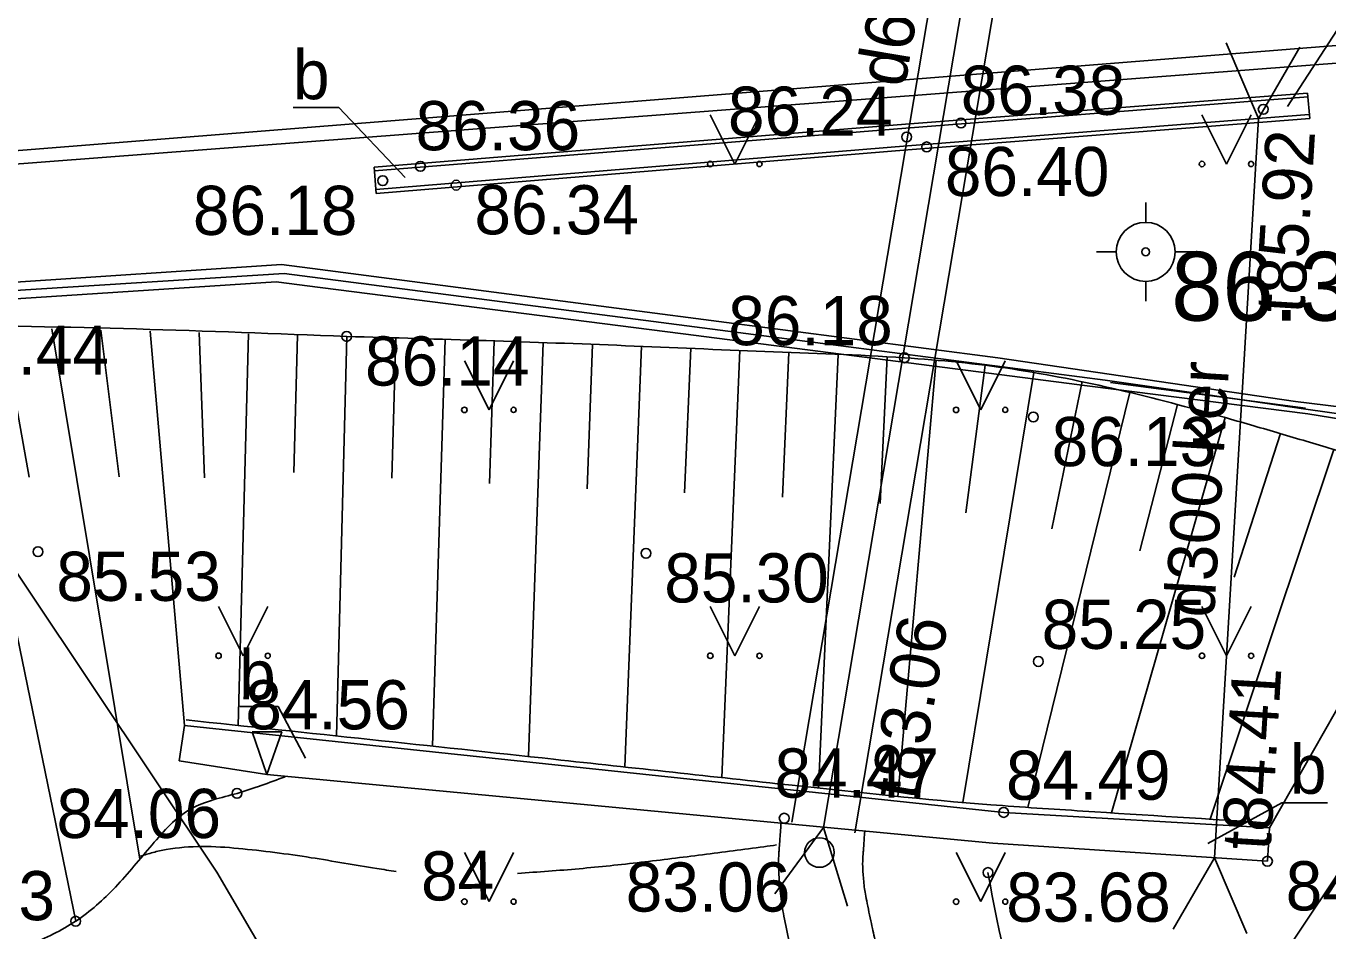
# Model space of a CAD drawing. Extents: x 576692 to 577659, y 273254 to 273799.
# Drawn here: x 576787.79 to 576801.03, y 273717.2 to 273726.4 of the extents above; entities that cross this region are included whole.
import ezdxf

# ---------------------------------------------------------------- set-up
doc = ezdxf.new("R2010")
doc.units = 0
for name, color, linetype in [('APGS_VADP_ZSPR_####_I', 7, 'Continuous'), ('BUVE_EKAS_ADRS_TKST_#', 7, 'Continuous'), ('CELI_CAPM_####_####_#', 7, 'Continuous'), ('CKOM_DEGV_ELEM_TKST_#', 7, 'Continuous'), ('CKOM_ELEM_####_####_#', 7, 'Continuous'), ('DREN_ELEM_####_####_#', 7, 'Continuous'), ('GAZE_ELEM_####_####_#', 7, 'Continuous'), ('GEOD_ELEM_####_TKST_#', 7, 'Continuous'), ('HIDT_REZV_####_TKST_#', 7, 'Continuous'), ('Level 50', 7, 'Continuous'), ('LKAN_ELEM_PAST_TKST_#', 7, 'Continuous'), ('LKAN_VADP_PAST_####_I', 7, 'Continuous'), ('LKAN_VADP_PAST_KONT_#', 7, 'Continuous'), ('NORB_ZOGS_ZMET_####_#', 7, 'Continuous'), ('NORB_ZOGS_ZSTP_####_#', 7, 'Continuous'), ('RELJ_ELEM_####_####_#', 7, 'Continuous'), ('RELJ_HORZ_PAMT_####_#', 7, 'Continuous'), ('ROBZ_PROJ_####_TKST_#', 7, 'Continuous'), ('SAKT_ELEM_####_####_#', 7, 'Continuous'), ('SILT_VADP_UDEN_####_#', 7, 'Continuous'), ('TERT_IZMT_####_TKST_#', 7, 'Continuous'), ('TERT_KRND_####_####_#', 7, 'Continuous'), ('UDTK_VADP_UDEN_####_#', 7, 'Continuous')]:
    doc.layers.add(name, color=color, linetype=linetype)

msp = doc.modelspace()

# ---------------------------------------------------------------- linework, layer by layer
at = {"layer": 'APGS_VADP_ZSPR_####_I'}
for p, q in [((576801.12, 273726.358), (576800.619, 273725.585)), ((576790.51, 273725.573), (576790.973, 273725.573)), ((576790.973, 273725.573), (576791.647, 273724.862)), ((576789.966, 273719.483), (576790.355, 273719.483)), ((576790.355, 273719.483), (576790.633, 273718.958)), ((576800.564, 273718.506), (576799.81, 273718.092)), ((576801.027, 273718.506), (576800.564, 273718.506))]:
    msp.add_line(p, q, dxfattribs=at)
at = {"layer": 'BUVE_EKAS_ADRS_TKST_#'}
msp.add_circle((576795.86, 273717.999), 0.15, dxfattribs=at)
at = {"layer": 'CELI_CAPM_####_####_#'}
msp.add_lwpolyline([(576814.067, 273727.128), (576813.495, 273727.195), (576767.297, 273723.51)], dxfattribs=at)
at = {"layer": 'CKOM_ELEM_####_####_#'}
for p, q in [((576799.178, 273724.407), (576799.178, 273724.607)), ((576798.678, 273724.107), (576798.878, 273724.107)), ((576799.478, 273724.107), (576799.678, 273724.107)), ((576799.178, 273723.607), (576799.178, 273723.807))]:
    msp.add_line(p, q, dxfattribs=at)
for radius in [0.3, 0.04]:
    msp.add_circle((576799.178, 273724.107), radius, dxfattribs=at)
at = {"layer": 'DREN_ELEM_####_####_#'}
for points in [[(576791.332, 273724.969), (576796.737, 273725.405), (576800.825, 273725.721)], [(576791.335, 273724.929), (576796.74, 273725.365), (576800.829, 273725.682)], [(576800.825, 273725.721), (576800.846, 273725.462)], [(576791.35, 273724.741), (576796.756, 273725.185), (576800.842, 273725.502)], [(576791.353, 273724.701), (576796.759, 273725.145), (576800.846, 273725.462)], [(576791.332, 273724.969), (576791.353, 273724.701)], [(576789.35, 273718.931), (576789.404, 273719.292), (576797.734, 273718.407), (576800.436, 273718.25)], [(576789.35, 273718.931), (576790.242, 273718.792), (576797.625, 273718.093), (576800.416, 273717.911)], [(576800.436, 273718.25), (576800.416, 273717.911)]]:
    msp.add_lwpolyline(points, dxfattribs=at)
at = {"layer": 'GAZE_ELEM_####_####_#'}
for p, q in [((576787.054, 273723.351), (576788.297, 273717.301)), ((576787.554, 273723.338), (576787.824, 273721.816)), ((576788.054, 273723.325), (576788.948, 273717.933)), ((576788.554, 273723.312), (576788.74, 273721.818)), ((576789.054, 273723.299), (576789.404, 273719.292)), ((576789.554, 273723.286), (576789.606, 273721.809)), ((576790.053, 273723.273), (576789.95, 273719.291)), ((576790.553, 273723.26), (576790.517, 273721.863)), ((576791.053, 273723.247), (576790.948, 273719.184)), ((576791.553, 273723.233), (576791.512, 273721.806)), ((576792.053, 273723.218), (576791.924, 273719.08)), ((576792.552, 273723.202), (576792.504, 273721.753)), ((576793.052, 273723.184), (576792.903, 273718.975)), ((576793.552, 273723.166), (576793.497, 273721.699)), ((576794.051, 273723.147), (576793.881, 273718.87)), ((576794.551, 273723.126), (576794.489, 273721.656)), ((576795.05, 273723.105), (576794.866, 273718.761)), ((576795.55, 273723.084), (576795.486, 273721.611)), ((576796.049, 273723.062), (576795.85, 273718.654)), ((576796.549, 273723.038), (576796.479, 273721.548)), ((576797.048, 273723.008), (576796.658, 273718.57)), ((576797.545, 273722.955), (576797.349, 273721.454)), ((576798.04, 273722.881), (576797.317, 273718.509)), ((576798.531, 273722.789), (576798.222, 273721.29)), ((576799.018, 273722.676), (576797.979, 273718.458)), ((576799.503, 273722.554), (576799.119, 273721.066)), ((576799.985, 273722.422), (576798.829, 273718.403)), ((576800.548, 273722.259), (576800.078, 273720.799)), ((576801.091, 273722.096), (576799.833, 273718.338)), ((576802.341, 273721.602), (576800.436, 273718.25)), ((576803.301, 273721.024), (576799.484, 273715.323))]:
    msp.add_line(p, q, dxfattribs=at)
for points in [[(576791.053, 273723.247), (576786.777, 273723.358), (576785.853, 273723.331), (576784.941, 273723.192), (576784.038, 273722.93), (576783.59, 273722.749), (576783.142, 273722.532), (576782.382, 273722.029), (576781.761, 273721.406), (576781.269, 273720.685), (576781.069, 273720.293), (576780.897, 273719.883), (576780.716, 273719.093), (576780.667, 273718.284), (576780.617, 273717.482), (576780.432, 273716.715), (576780.102, 273715.97), (576779.933, 273715.597), (576779.779, 273715.22), (576779.019, 273713.137), (576778.296, 273711.041), (576777.889, 273709.532), (576777.585, 273707.993), (576777.259, 273706.456), (576777.049, 273705.699), (576776.786, 273704.953), (576776.187, 273703.759), (576775.433, 273702.661), (576774.588, 273701.62), (576773.716, 273700.6), (576773.39, 273700.273), (576773.037, 273699.974), (576772.692, 273699.666), (576772.393, 273699.312), (576771.842, 273698.068), (576770.97, 273694.555), (576770.948, 273693.639), (576771.025, 273692.723), (576771.358, 273690.891), (576771.727, 273689.057), (576771.881, 273687.681), (576771.889, 273687.222), (576771.79, 273685.908), (576771.593, 273684.593), (576771.405, 273683.278), (576771.329, 273681.964), (576771.349, 273681.138), (576771.414, 273680.312), (576771.818, 273678.693), (576772.486, 273677.158), (576773.173, 273675.669), (576774.529, 273672.707), (576776.378, 273668.434), (576777.175, 273665.767), (576777.124, 273663.311), (576777.146, 273662.692), (576777.166, 273662.192), (576777.203, 273661.694), (576777.268, 273661.219), (576777.358, 273660.706), (576777.37, 273660.64), (576777.435, 273660.343), (576777.477, 273660.152), (576777.586, 273659.664), (576777.697, 273659.176)], [(576791.053, 273723.247), (576793.889, 273723.153), (576795.306, 273723.094), (576796.724, 273723.03), (576797.819, 273722.916), (576798.902, 273722.704), (576799.975, 273722.425), (576800.51, 273722.27), (576801.045, 273722.11), (576801.767, 273721.872), (576802.115, 273721.723), (576802.444, 273721.539)]]:
    msp.add_spline(points, degree=3, dxfattribs=at)
at = {"layer": 'GEOD_ELEM_####_TKST_#'}
for points in [[(576788.954, 273717.961), (576789.084, 273718), (576789.149, 273718.016), (576789.216, 273718.029), (576789.584, 273718.061), (576789.952, 273718.041), (576790.691, 273717.947), (576791.358, 273717.837), (576791.556, 273717.806)], [(576792.79, 273717.787), (576793.417, 273717.835), (576794.045, 273717.9), (576794.671, 273717.977), (576795.296, 273718.059), (576795.425, 273718.076)]]:
    msp.add_spline(points, degree=3, dxfattribs=at)
at = {"layer": 'Level 50'}
for points in [[(576795.9, 273718.255), (576798.242, 273732.133)], [(576800.326, 273725.462), (576799.876, 273717.946)]]:
    msp.add_lwpolyline(points, dxfattribs=at)
at = {"layer": 'LKAN_ELEM_PAST_TKST_#'}
for p, q in [((576794.75, 273725.5), (576795, 273725)), ((576795, 273725), (576795.25, 273725.5)), ((576799.75, 273725.5), (576800, 273725)), ((576800, 273725), (576800.25, 273725.5)), ((576792.25, 273723), (576792.5, 273722.5)), ((576792.5, 273722.5), (576792.75, 273723)), ((576797.25, 273723), (576797.5, 273722.5)), ((576797.5, 273722.5), (576797.75, 273723)), ((576789.75, 273720.5), (576790, 273720)), ((576790, 273720), (576790.25, 273720.5)), ((576794.75, 273720.5), (576795, 273720)), ((576795, 273720), (576795.25, 273720.5)), ((576799.75, 273720.5), (576800, 273720)), ((576800, 273720), (576800.25, 273720.5)), ((576792.25, 273718), (576792.5, 273717.5)), ((576792.5, 273717.5), (576792.75, 273718)), ((576797.25, 273718), (576797.5, 273717.5)), ((576797.5, 273717.5), (576797.75, 273718))]:
    msp.add_line(p, q, dxfattribs=at)
for centre, radius in [((576794.75, 273725), 0.028), ((576795.25, 273725), 0.0263), ((576799.75, 273725), 0.028), ((576800.25, 273725), 0.0263), ((576792.25, 273722.5), 0.028), ((576792.75, 273722.5), 0.0263), ((576797.25, 273722.5), 0.028), ((576797.75, 273722.5), 0.0263), ((576789.75, 273720), 0.028), ((576790.25, 273720), 0.0263), ((576794.75, 273720), 0.028), ((576795.25, 273720), 0.0263), ((576799.75, 273720), 0.028), ((576800.25, 273720), 0.0263), ((576792.25, 273717.5), 0.028), ((576792.75, 273717.5), 0.0263), ((576797.25, 273717.5), 0.028), ((576797.75, 273717.5), 0.0263)]:
    msp.add_circle(centre, radius, dxfattribs=at)
at = {"layer": 'LKAN_VADP_PAST_####_I'}
for points in [[(576794.137, 273713.592), (576794.314, 273713.826), (576794.514, 273714.089), (576794.717, 273714.356), (576794.742, 273714.389), (576794.747, 273714.396), (576794.751, 273714.4), (576794.758, 273714.41), (576794.762, 273714.416), (576794.777, 273714.435), (576794.786, 273714.448), (576794.832, 273714.513), (576794.868, 273714.566), (576794.972, 273714.732), (576795.037, 273714.85), (576795.165, 273715.097), (576795.227, 273715.227), (576795.324, 273715.428), (576795.357, 273715.496), (576795.399, 273715.582), (576795.408, 273715.599), (576795.425, 273715.634), (576795.433, 273715.649), (576795.457, 273715.698), (576795.472, 273715.73), (576795.546, 273715.885), (576795.593, 273715.999), (576795.638, 273716.158), (576795.648, 273716.208), (576795.66, 273716.311), (576795.662, 273716.365), (576795.659, 273716.533), (576795.642, 273716.657), (576795.592, 273716.925), (576795.558, 273717.069), (576795.494, 273717.376), (576795.465, 273717.539), (576795.445, 273717.801), (576795.443, 273717.891), (576795.448, 273717.995), (576795.449, 273718.007), (576795.45, 273718.024), (576795.45, 273718.03), (576795.451, 273718.039), (576795.453, 273718.062), (576795.457, 273718.121), (576795.463, 273718.203), (576795.467, 273718.266), (576795.469, 273718.293)], [(576794.818, 273713.075), (576794.996, 273713.309), (576795.195, 273713.572), (576795.398, 273713.839), (576795.423, 273713.872), (576795.428, 273713.879), (576795.431, 273713.882), (576795.44, 273713.895), (576795.447, 273713.903), (576795.466, 273713.929), (576795.478, 273713.945), (576795.539, 273714.03), (576795.584, 273714.099), (576795.714, 273714.305), (576795.79, 273714.444), (576795.932, 273714.719), (576795.998, 273714.856), (576796.094, 273715.056), (576796.126, 273715.122), (576796.166, 273715.204), (576796.174, 273715.22), (576796.19, 273715.252), (576796.199, 273715.27), (576796.225, 273715.322), (576796.242, 273715.358), (576796.328, 273715.539), (576796.397, 273715.698), (576796.459, 273715.921), (576796.47, 273715.967), (576796.489, 273716.061), (576796.497, 273716.11), (576796.514, 273716.254), (576796.518, 273716.348), (576796.512, 273716.621), (576796.487, 273716.791), (576796.427, 273717.109), (576796.392, 273717.257), (576796.335, 273717.533), (576796.313, 273717.661), (576796.3, 273717.835), (576796.299, 273717.89), (576796.302, 273717.949), (576796.302, 273717.955), (576796.303, 273717.965), (576796.303, 273717.969), (576796.304, 273717.978), (576796.306, 273718.001), (576796.31, 273718.06), (576796.315, 273718.135), (576796.319, 273718.192), (576796.321, 273718.212)]]:
    msp.add_open_spline(points, degree=3, dxfattribs=at)
at = {"layer": 'LKAN_VADP_PAST_KONT_#'}
for p, q in [((576797.922, 273732.188), (576795.58, 273718.309)), ((576798.563, 273732.079), (576796.221, 273718.201))]:
    msp.add_line(p, q, dxfattribs=at)
msp.add_lwpolyline([(576798.242, 273732.133), (576795.9, 273718.255)], dxfattribs=at)
at = {"layer": 'NORB_ZOGS_ZMET_####_#'}
msp.add_lwpolyline([(576798.819, 273722.78), (576800.802, 273722.517)], dxfattribs=at)
at = {"layer": 'RELJ_ELEM_####_####_#'}
msp.add_lwpolyline([(576790.092, 273719.225), (576790.392, 273719.225), (576790.242, 273718.792)], close=True, dxfattribs=at)
for centre in [(576800.373, 273725.556), (576797.299, 273725.417), (576796.748, 273725.275), (576796.95, 273725.174), (576791.803, 273724.976), (576791.42, 273724.831), (576792.166, 273724.785), (576791.053, 273723.247), (576796.724, 273723.03), (576798.036, 273722.428), (576787.914, 273721.058), (576794.096, 273721.042), (576798.086, 273719.942), (576789.938, 273718.601), (576795.502, 273718.348), (576797.734, 273718.407), (576800.416, 273717.911), (576797.574, 273717.796), (576788.297, 273717.301)]:
    msp.add_circle(centre, 0.05, dxfattribs=at)
at = {"layer": 'ROBZ_PROJ_####_TKST_#'}
msp.add_lwpolyline([(576748.565, 273710.596), (576751.698, 273720.569), (576753.759, 273722.109), (576785.271, 273724.473), (576789.732, 273717.801), (576811.87, 273679.943), (576815.406, 273673.067), (576827.153, 273659.376), (576840.124, 273659.053), (576850.857, 273660.324), (576860.187, 273660.324)], dxfattribs=at)
at = {"layer": 'SAKT_ELEM_####_####_#'}
for points in [[(576789.422, 273719.347), (576793.156, 273718.948), (576795.584, 273718.683), (576797.604, 273718.485), (576798.539, 273718.421), (576800.467, 273718.298)], [(576781.202, 273661.318), (576780.974, 273662.21), (576780.316, 273665.645), (576779.839, 273667.799), (576779.595, 273668.354), (576779.079, 273669.26), (576778.162, 273671.093), (576777.891, 273672.78), (576777.488, 273674.065), (576776.96, 273675.037), (576775.871, 273676.897), (576775.37, 273677.874), (576775.257, 273678.364), (576775.133, 273679.739), (576775.03, 273681.114), (576774.961, 273682.49), (576774.938, 273683.867), (576774.87, 273687.097), (576774.815, 273687.689), (576774.984, 273690.271), (576775.018, 273691.339), (576775.059, 273691.873), (576775.087, 273692.139), (576775.122, 273692.406), (576775.896, 273694.808), (576777.024, 273697.098), (576779.3, 273701.959), (576781.575, 273706.819), (576782.904, 273709.89), (576783.054, 273710.383), (576783.121, 273710.894), (576783.116, 273711.95), (576783.095, 273713.018), (576783.268, 273714.057), (576783.685, 273714.889), (576783.983, 273715.248), (576784.343, 273715.563), (576785.305, 273716.116), (576786.325, 273716.506), (576787.343, 273716.859), (576787.832, 273717.061), (576788.297, 273717.301), (576788.701, 273717.648), (576789.074, 273718.078), (576789.469, 273718.444), (576789.938, 273718.601), (576790.426, 273718.77)], [(576813.62, 273712.774), (576809.708, 273713.125), (576807.885, 273714.513), (576800.821, 273715.163), (576798.143, 273716.091), (576797.574, 273717.796)]]:
    msp.add_spline(points, degree=3, dxfattribs=at)
at = {"layer": 'SILT_VADP_UDEN_####_#'}
for points in [[(576829.949, 273731.794), (576819.3, 273727.418), (576775.79, 273724.09), (576773.75, 273720.17), (576743.03, 273718.32), (576735.14, 273689.6), (576722.81, 273698.708)], [(576776.102, 273646.342), (576764.98, 273676.18), (576762.24, 273683.67), (576762.48, 273692.95), (576765.79, 273703), (576773.75, 273720.17), (576775.79, 273724.09), (576819.3, 273727.418), (576829.949, 273731.794)]]:
    msp.add_lwpolyline(points, dxfattribs=at)
at = {"layer": 'TERT_KRND_####_####_#'}
for points in [[(576757.189, 273720.51), (576761.919, 273720.963), (576763.779, 273721.136), (576768.718, 273721.595), (576772.702, 273721.965), (576775.14, 273722.1), (576777.579, 273722.236), (576777.027, 273721.389), (576776.936, 273721.165), (576777.12, 273721.335), (576777.659, 273722.267), (576780.502, 273722.953), (576782.59, 273723.274), (576784.678, 273723.596), (576787.534, 273723.787), (576790.39, 273723.978), (576790.784, 273723.927), (576794.032, 273723.503), (576797.674, 273723.028), (576800.702, 273722.587), (576801.977, 273722.431), (576803.252, 273722.275), (576807.42, 273721.813), (576810.767, 273721.442)], [(576811.657, 273721.234), (576810.695, 273721.386), (576807.394, 273721.736), (576805.341, 273721.947), (576803.288, 273722.157), (576800.805, 273722.509), (576799.785, 273722.655), (576798.766, 273722.801), (576794.591, 273723.344), (576790.783, 273723.838), (576790.417, 273723.886), (576787.626, 273723.709), (576784.834, 273723.533), (576780.454, 273722.859), (576777.622, 273722.179), (576774.554, 273722.008), (576772.688, 273721.902), (576769.168, 273721.574), (576763.059, 273721.005), (576760.825, 273720.804), (576758.591, 273720.602), (576752.58, 273720.02)], [(576790.782, 273723.745), (576790.337, 273723.802), (576784.776, 273723.44), (576780.527, 273722.797), (576777.689, 273722.126), (576775.65, 273718.243), (576775.367, 273718.324), (576776.668, 273720.864), (576776.815, 273721.25), (576776.988, 273721.458), (576777.327, 273721.99), (576777.256, 273722.081), (576777.228, 273722.091), (576775.016, 273721.972), (576772.804, 273721.852), (576769.23, 273721.527), (576763.812, 273721.035), (576761.974, 273720.868), (576757.198, 273720.403), (576752.422, 273719.938), (576747.716, 273719.475), (576742.517, 273719.174), (576741.664, 273719.365), (576738.143, 273718.822)], [(576810.683, 273721.332), (576807.443, 273721.653), (576803.273, 273722.064), (576800.828, 273722.461), (576798.609, 273722.742), (576794.473, 273723.272), (576790.782, 273723.745)]]:
    msp.add_lwpolyline(points, dxfattribs=at)
at = {"layer": 'UDTK_VADP_UDEN_####_#'}
for p, q in [((576799.997, 273726.233), (576800.326, 273725.462)), ((576800.326, 273725.462), (576800.745, 273726.188)), ((576795.9, 273718.255), (576795.406, 273717.578)), ((576796.145, 273717.453), (576795.9, 273718.255)), ((576799.876, 273717.946), (576799.457, 273717.22)), ((576800.205, 273717.175), (576799.876, 273717.946))]:
    msp.add_line(p, q, dxfattribs=at)

# ---------------------------------------------------------------- texts
at = {"layer": 'APGS_VADP_ZSPR_####_I'}
for p in [(576790.507, 273725.659), (576789.959, 273719.558), (576800.645, 273718.597)]:
    msp.add_text('b', height=0.5, dxfattribs=at).set_placement(p)
at = {"layer": 'CKOM_DEGV_ELEM_TKST_#'}
msp.add_text(' 86.381', height=0.7, dxfattribs=at).set_placement((576799.178, 273723.407))
at = {"layer": 'HIDT_REZV_####_TKST_#'}
for s, p in [(' 86.38', (576797.112, 273725.5)), (' 86.24', (576794.744, 273725.287)), (' 86.36', (576791.568, 273725.14)), (' 86.40', (576796.95, 273724.674)), (' 86.18', (576789.303, 273724.279)), (' 86.34', (576792.166, 273724.285)), (' 86.18', (576794.747, 273723.158)), (' 86.44', (576786.777, 273722.858)), (' 86.14', (576791.053, 273722.747)), (' 86.13', (576798.036, 273721.928)), (' 85.53', (576787.914, 273720.558)), (' 85.30', (576794.096, 273720.542)), (' 85.25', (576797.934, 273720.07)), (' 84.56', (576789.836, 273719.252)), (' 84.47', (576795.218, 273718.558)), (' 84.49', (576797.572, 273718.536)), (' 84.06', (576787.916, 273718.147)), (' 84.46', (576800.416, 273717.411)), (' 83.83', (576786.228, 273717.311)), (' 83.68', (576797.574, 273717.296))]:
    msp.add_text(s, height=0.5, dxfattribs=at).set_placement(p)
at = {"layer": 'NORB_ZOGS_ZSTP_####_#'}
msp.add_text(' 83.06', height=0.5, dxfattribs=at).set_placement((576793.705, 273717.399))
at = {"layer": 'RELJ_HORZ_PAMT_####_#'}
msp.add_text('84', height=0.5, rotation=0.9016, dxfattribs=at).set_placement((576791.811, 273717.509))
at = {"layer": 'TERT_IZMT_####_TKST_#'}
for s, rotation, p in [('d650 dzelzbetons', 80.4201, (576796.728, 273725.767)), ('t85.92', 86.5715, (576800.79, 273723.475)), ('d300 ker', 86.5715, (576799.872, 273720.379)), ('t83.06', 80.4201, (576796.861, 273718.522)), ('t84.41', 86.5715, (576800.447, 273718.015))]:
    msp.add_text(s, height=0.5, rotation=rotation, dxfattribs=at).set_placement(p)

doc.saveas('drawing.dxf')
